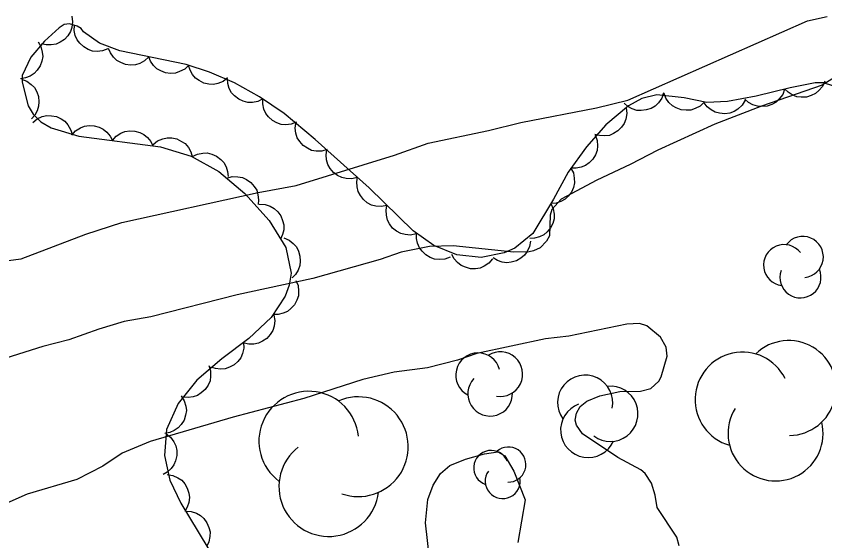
# Model space of a CAD drawing. Extents: x 336540 to 340074, y 5572036 to 5573747.
# Drawn here: x 337676.7 to 337736, y 5573001.4 to 5573039.9 of the extents above; entities that cross this region are included whole.
import ezdxf

# ---------------------------------------------------------------- set-up
doc = ezdxf.new("R2010")
doc.units = 0
doc.layers.add('Niveau 2', color=7, linetype='Continuous')
doc.layers.add('Niveau 44', color=7, linetype='Continuous')

msp = doc.modelspace()

# ---------------------------------------------------------------- linework, layer by layer
at = {"layer": 'Niveau 2'}
for points in [[(337645.81, 5573011.99), (337651.46, 5573014.48), (337657.08, 5573016.76), (337669.84, 5573021.2), (337671.86, 5573021.54), (337673.79, 5573021.65), (337677.05, 5573022.06), (337681.81, 5573023.88), (337684.45, 5573024.73), (337694.45, 5573026.93), (337697.23, 5573027.44), (337704.44, 5573029.66), (337706.9, 5573030.55), (337711.33, 5573031.48), (337713.69, 5573032.06), (337719.24, 5573033.13), (337721.55, 5573033.71), (337734.73, 5573039.53), (337736.16, 5573039.83)], [(337737.02, 5573035.55), (337735.79, 5573034.8), (337731.35, 5573033.26), (337727.93, 5573031.94), (337723.75, 5573030.04), (337721.72, 5573028.98), (337719.26, 5573027.84), (337716.65, 5573026.44), (337715.97, 5573025.69), (337715.84, 5573025.26), (337715.79, 5573023.74), (337715.59, 5573023.36), (337715.11, 5573022.86), (337714.62, 5573022.65), (337714.32, 5573022.58), (337713.19, 5573022.56), (337708.74, 5573023.02), (337707, 5573022.96), (337704.92, 5573022.55), (337703.39, 5573022.02), (337698.45, 5573020.62), (337692.89, 5573019.42), (337686.57, 5573017.8), (337684.61, 5573017.46), (337682.76, 5573016.91), (337680.55, 5573016.13), (337678.64, 5573015.63), (337675.45, 5573014.64)], [(337722.39, 5573017.33), (337721.48, 5573017.26), (337717.21, 5573016.38), (337715.5, 5573016.19), (337710.47, 5573015.13), (337709.06, 5573014.63), (337706.86, 5573014.08), (337704.42, 5573013.74), (337702.11, 5573013.21), (337697.79, 5573011.81), (337692.6, 5573010.44), (337686.52, 5573008.66), (337684.47, 5573007.82), (337683.06, 5573006.86), (337681.14, 5573005.89), (337677.51, 5573004.8), (337676, 5573004.14)], [(337725.32, 5573001.02), (337725.13, 5573001.64), (337723.7, 5573003.82), (337723.55, 5573004.72), (337723.29, 5573005.62), (337722.81, 5573006.31), (337722.49, 5573006.59), (337720.81, 5573007.5), (337718.21, 5573009.23), (337717.77, 5573009.87), (337717.69, 5573010.23), (337717.77, 5573010.75), (337718.06, 5573011.23), (337718.55, 5573011.62), (337719.49, 5573012.02), (337720.96, 5573012.33), (337722.47, 5573012.35), (337723.23, 5573012.55), (337723.83, 5573013.1), (337724, 5573013.41), (337724.43, 5573014.93), (337724.36, 5573015.58), (337723.93, 5573016.33), (337722.94, 5573017.16), (337722.39, 5573017.33)], [(337707.01, 5573000.12), (337706.7, 5573002.7), (337706.89, 5573004.42), (337707.28, 5573005.47), (337707.8, 5573006.31), (337708.5, 5573006.9), (337709.63, 5573007.38), (337711.03, 5573007.75), (337712.01, 5573007.9), (337712.53, 5573007.62), (337713.19, 5573006.48), (337714.01, 5573004.4), (337713.49, 5573001.25)]]:
    msp.add_lwpolyline(points, dxfattribs=at)
at = {"layer": 'Niveau 44'}
for points in [[(337680.77, 5573039.86), (337680.83, 5573039.45), (337680.77, 5573039.04), (337680.68, 5573038.73), (337680.49, 5573038.43), (337680.24, 5573038.16), (337679.91, 5573037.95), (337679.62, 5573037.8), (337679.27, 5573037.75), (337678.9, 5573037.75), (337678.55, 5573037.83)], [(337737.33, 5573034.51), (337735.9, 5573034.97), (337735.27, 5573034.96), (337733.44, 5573034.61), (337730.96, 5573033.99), (337728.85, 5573033.61), (337727.33, 5573033.52), (337725.67, 5573033.87), (337723.67, 5573034.1), (337722.58, 5573033.82), (337721.6, 5573033.28), (337719.94, 5573031.88), (337718.52, 5573030.27), (337717.18, 5573028.42), (337716.1, 5573026.43), (337714.57, 5573023.91), (337713.25, 5573022.85), (337712.47, 5573022.5), (337710.79, 5573022.15), (337709.01, 5573022.35), (337707.32, 5573023.03), (337705.8, 5573024.11), (337702.57, 5573027.26), (337698.61, 5573030.82), (337696.34, 5573032.71), (337694.54, 5573033.94), (337692.71, 5573034.97), (337690.87, 5573035.76), (337689.15, 5573036.31), (337684.3, 5573037.32), (337682.8, 5573037.89), (337681.63, 5573038.7), (337681.46, 5573038.96), (337681.17, 5573039.13), (337680.6, 5573039.31), (337680.22, 5573039.24), (337679.84, 5573039.01), (337678.77, 5573038.03), (337677.77, 5573036.86), (337677.14, 5573035.52), (337677.14, 5573035.01), (337677.57, 5573033.28), (337677.95, 5573032.67), (337678.5, 5573032.1), (337679.25, 5573031.67), (337681.28, 5573031.07), (337687.28, 5573030.28), (337689.53, 5573029.6), (337691.56, 5573028.47), (337693.47, 5573026.85), (337695.25, 5573024.88), (337696.46, 5573022.89), (337696.85, 5573021.01), (337696.72, 5573020.14), (337696.43, 5573019.32), (337695.39, 5573017.75), (337693.76, 5573016.23), (337691.78, 5573014.74), (337689.95, 5573013.17), (337688.56, 5573011.46), (337687.72, 5573009.55), (337687.57, 5573007.64), (337687.96, 5573005.84), (337688.77, 5573004.14), (337691.38, 5572999.82)], [(337683.42, 5573037.46), (337683.03, 5573037.31), (337682.63, 5573037.28), (337682.3, 5573037.3), (337681.97, 5573037.42), (337681.65, 5573037.6), (337681.37, 5573037.87), (337681.16, 5573038.12), (337681.03, 5573038.44), (337680.95, 5573038.81), (337680.96, 5573039.17)], [(337678.3, 5573037.99), (337678.51, 5573037.63), (337678.61, 5573037.23), (337678.65, 5573036.91), (337678.58, 5573036.56), (337678.46, 5573036.21), (337678.24, 5573035.9), (337678.02, 5573035.65), (337677.72, 5573035.47), (337677.38, 5573035.33), (337677.02, 5573035.27)], [(337686.41, 5573036.88), (337686.11, 5573036.59), (337685.75, 5573036.4), (337685.44, 5573036.29), (337685.08, 5573036.27), (337684.72, 5573036.32), (337684.36, 5573036.46), (337684.07, 5573036.61), (337683.82, 5573036.86), (337683.61, 5573037.16), (337683.47, 5573037.49)], [(337689.35, 5573036.27), (337689.05, 5573035.98), (337688.68, 5573035.79), (337688.37, 5573035.68), (337688.02, 5573035.66), (337687.65, 5573035.71), (337687.3, 5573035.85), (337687.01, 5573036), (337686.76, 5573036.25), (337686.55, 5573036.55), (337686.41, 5573036.88)], [(337692.2, 5573035.34), (337691.87, 5573035.08), (337691.49, 5573034.93), (337691.17, 5573034.85), (337690.82, 5573034.87), (337690.46, 5573034.95), (337690.12, 5573035.13), (337689.84, 5573035.31), (337689.62, 5573035.58), (337689.44, 5573035.9), (337689.34, 5573036.25)], [(337677.08, 5573035.24), (337677.48, 5573035.1), (337677.8, 5573034.85), (337678.03, 5573034.62), (337678.2, 5573034.31), (337678.32, 5573033.96), (337678.35, 5573033.58), (337678.34, 5573033.25), (337678.23, 5573032.92), (337678.05, 5573032.6), (337677.81, 5573032.33)], [(337694.79, 5573033.8), (337694.42, 5573033.61), (337694.02, 5573033.54), (337693.69, 5573033.53), (337693.35, 5573033.62), (337693.01, 5573033.77), (337692.71, 5573034.01), (337692.48, 5573034.24), (337692.32, 5573034.56), (337692.21, 5573034.91), (337692.18, 5573035.27)], [(337735.98, 5573035.1), (337735.82, 5573034.71), (337735.55, 5573034.4), (337735.31, 5573034.18), (337734.99, 5573034.03), (337734.64, 5573033.93), (337734.25, 5573033.92), (337733.93, 5573033.95), (337733.6, 5573034.08), (337733.29, 5573034.28), (337733.03, 5573034.53)], [(337724.17, 5573034.23), (337724.03, 5573033.84), (337723.79, 5573033.51), (337723.56, 5573033.27), (337723.25, 5573033.1), (337722.9, 5573032.98), (337722.52, 5573032.95), (337722.2, 5573032.95), (337721.86, 5573033.07), (337721.54, 5573033.24), (337721.27, 5573033.48)], [(337727.14, 5573033.56), (337726.84, 5573033.27), (337726.48, 5573033.08), (337726.17, 5573032.97), (337725.82, 5573032.96), (337725.45, 5573033), (337725.1, 5573033.14), (337724.81, 5573033.29), (337724.56, 5573033.54), (337724.34, 5573033.84), (337724.21, 5573034.18)], [(337733.04, 5573034.51), (337732.9, 5573034.12), (337732.65, 5573033.79), (337732.42, 5573033.56), (337732.11, 5573033.39), (337731.76, 5573033.27), (337731.38, 5573033.24), (337731.05, 5573033.25), (337730.72, 5573033.36), (337730.4, 5573033.54), (337730.13, 5573033.78)], [(337697.26, 5573032.08), (337696.87, 5573031.93), (337696.46, 5573031.9), (337696.13, 5573031.91), (337695.8, 5573032.03), (337695.48, 5573032.21), (337695.2, 5573032.48), (337694.99, 5573032.73), (337694.86, 5573033.05), (337694.78, 5573033.42), (337694.78, 5573033.78)], [(337730.14, 5573033.69), (337729.92, 5573033.33), (337729.62, 5573033.05), (337729.35, 5573032.86), (337729.02, 5573032.75), (337728.65, 5573032.7), (337728.27, 5573032.74), (337727.95, 5573032.81), (337727.65, 5573032.99), (337727.36, 5573033.22), (337727.14, 5573033.51)], [(337721.42, 5573033.13), (337721.46, 5573032.71), (337721.39, 5573032.31), (337721.28, 5573032), (337721.08, 5573031.71), (337720.82, 5573031.45), (337720.49, 5573031.26), (337720.19, 5573031.12), (337719.84, 5573031.08), (337719.47, 5573031.1), (337719.13, 5573031.19)], [(337677.91, 5573032.07), (337678.23, 5573032.33), (337678.61, 5573032.49), (337678.93, 5573032.57), (337679.28, 5573032.56), (337679.64, 5573032.49), (337679.99, 5573032.32), (337680.26, 5573032.15), (337680.49, 5573031.88), (337680.68, 5573031.56), (337680.79, 5573031.22)], [(337680.77, 5573031.14), (337681.05, 5573031.45), (337681.4, 5573031.66), (337681.7, 5573031.8), (337682.05, 5573031.84), (337682.42, 5573031.82), (337682.78, 5573031.71), (337683.08, 5573031.58), (337683.35, 5573031.35), (337683.59, 5573031.07), (337683.75, 5573030.75)], [(337699.5, 5573030.08), (337699.1, 5573029.96), (337698.69, 5573029.97), (337698.36, 5573030.02), (337698.05, 5573030.17), (337697.74, 5573030.38), (337697.49, 5573030.67), (337697.31, 5573030.94), (337697.21, 5573031.27), (337697.16, 5573031.64), (337697.19, 5573032)], [(337683.75, 5573030.75), (337684.02, 5573031.06), (337684.37, 5573031.27), (337684.67, 5573031.4), (337685.02, 5573031.45), (337685.39, 5573031.43), (337685.76, 5573031.32), (337686.06, 5573031.19), (337686.32, 5573030.96), (337686.56, 5573030.68), (337686.72, 5573030.35)], [(337719.15, 5573031.15), (337719.3, 5573030.75), (337719.32, 5573030.35), (337719.29, 5573030.02), (337719.17, 5573029.69), (337718.98, 5573029.37), (337718.7, 5573029.11), (337718.45, 5573028.9), (337718.12, 5573028.78), (337717.75, 5573028.71), (337717.4, 5573028.72)], [(337686.74, 5573030.44), (337687.06, 5573030.71), (337687.44, 5573030.86), (337687.76, 5573030.94), (337688.11, 5573030.93), (337688.47, 5573030.86), (337688.82, 5573030.68), (337689.09, 5573030.51), (337689.32, 5573030.24), (337689.51, 5573029.92), (337689.61, 5573029.58)], [(337689.61, 5573029.56), (337689.98, 5573029.75), (337690.38, 5573029.82), (337690.71, 5573029.83), (337691.05, 5573029.74), (337691.39, 5573029.59), (337691.69, 5573029.35), (337691.92, 5573029.12), (337692.08, 5573028.81), (337692.19, 5573028.46), (337692.23, 5573028.1)], [(337701.7, 5573028.04), (337701.3, 5573027.94), (337700.89, 5573027.96), (337700.57, 5573028.02), (337700.25, 5573028.18), (337699.96, 5573028.4), (337699.72, 5573028.7), (337699.54, 5573028.98), (337699.46, 5573029.32), (337699.42, 5573029.69), (337699.47, 5573030.05)], [(337717.35, 5573028.74), (337717.55, 5573028.37), (337717.62, 5573027.97), (337717.64, 5573027.64), (337717.56, 5573027.3), (337717.41, 5573026.96), (337717.17, 5573026.66), (337716.94, 5573026.43), (337716.63, 5573026.26), (337716.28, 5573026.14), (337715.92, 5573026.11)], [(337692.14, 5573027.98), (337692.54, 5573028.09), (337692.95, 5573028.08), (337693.28, 5573028.03), (337693.59, 5573027.88), (337693.9, 5573027.66), (337694.14, 5573027.37), (337694.33, 5573027.1), (337694.42, 5573026.76), (337694.47, 5573026.39), (337694.43, 5573026.04)], [(337703.88, 5573025.98), (337703.47, 5573025.9), (337703.07, 5573025.93), (337702.75, 5573026.01), (337702.44, 5573026.18), (337702.15, 5573026.41), (337701.93, 5573026.72), (337701.76, 5573027.01), (337701.69, 5573027.35), (337701.67, 5573027.72), (337701.73, 5573028.08)], [(337694.52, 5573026.07), (337694.94, 5573026.05), (337695.32, 5573025.92), (337695.62, 5573025.76), (337695.87, 5573025.52), (337696.09, 5573025.22), (337696.23, 5573024.87), (337696.32, 5573024.55), (337696.31, 5573024.2), (337696.23, 5573023.84), (337696.08, 5573023.51)], [(337706.03, 5573023.89), (337705.62, 5573023.8), (337705.22, 5573023.84), (337704.89, 5573023.91), (337704.59, 5573024.09), (337704.3, 5573024.32), (337704.08, 5573024.63), (337703.91, 5573024.91), (337703.84, 5573025.26), (337703.82, 5573025.63), (337703.88, 5573025.98)], [(337715.91, 5573026.11), (337716.08, 5573025.73), (337716.14, 5573025.33), (337716.14, 5573025), (337716.04, 5573024.66), (337715.88, 5573024.33), (337715.62, 5573024.04), (337715.39, 5573023.82), (337715.07, 5573023.67), (337714.71, 5573023.57), (337714.35, 5573023.55)], [(337708.51, 5573022.19), (337708.12, 5573022.04), (337707.71, 5573022.01), (337707.38, 5573022.04), (337707.05, 5573022.16), (337706.73, 5573022.35), (337706.46, 5573022.62), (337706.26, 5573022.87), (337706.13, 5573023.2), (337706.05, 5573023.56), (337706.06, 5573023.92)], [(337696.31, 5573023.6), (337696.7, 5573023.44), (337697.01, 5573023.18), (337697.24, 5573022.94), (337697.4, 5573022.63), (337697.5, 5573022.27), (337697.52, 5573021.89), (337697.49, 5573021.57), (337697.36, 5573021.24), (337697.17, 5573020.92), (337696.92, 5573020.66)], [(337714.41, 5573023.37), (337714.34, 5573022.96), (337714.16, 5573022.6), (337713.97, 5573022.32), (337713.69, 5573022.1), (337713.37, 5573021.92), (337713, 5573021.83), (337712.68, 5573021.78), (337712.33, 5573021.83), (337711.98, 5573021.95), (337711.67, 5573022.14)], [(337711.63, 5573022.06), (337711.36, 5573021.74), (337711.01, 5573021.52), (337710.71, 5573021.38), (337710.37, 5573021.33), (337710, 5573021.34), (337709.63, 5573021.44), (337709.33, 5573021.57), (337709.06, 5573021.79), (337708.81, 5573022.07), (337708.65, 5573022.39)], [(337697.2, 5573020.48), (337697.36, 5573020.1), (337697.4, 5573019.69), (337697.39, 5573019.36), (337697.27, 5573019.03), (337697.1, 5573018.7), (337696.83, 5573018.42), (337696.59, 5573018.21), (337696.26, 5573018.07), (337695.9, 5573017.99), (337695.54, 5573017.98)], [(337695.59, 5573017.94), (337695.66, 5573017.53), (337695.6, 5573017.12), (337695.51, 5573016.81), (337695.33, 5573016.51), (337695.08, 5573016.23), (337694.76, 5573016.02), (337694.47, 5573015.87), (337694.12, 5573015.81), (337693.75, 5573015.81), (337693.4, 5573015.89)], [(337693.37, 5573015.93), (337693.39, 5573015.52), (337693.29, 5573015.12), (337693.17, 5573014.81), (337692.95, 5573014.54), (337692.67, 5573014.29), (337692.33, 5573014.12), (337692.03, 5573014), (337691.68, 5573013.98), (337691.31, 5573014.01), (337690.97, 5573014.13)], [(337690.83, 5573014.25), (337690.95, 5573013.85), (337690.95, 5573013.45), (337690.91, 5573013.12), (337690.76, 5573012.8), (337690.55, 5573012.49), (337690.27, 5573012.24), (337690, 5573012.05), (337689.66, 5573011.95), (337689.3, 5573011.89), (337688.94, 5573011.93)], [(337688.8, 5573012.01), (337689.02, 5573011.66), (337689.13, 5573011.26), (337689.18, 5573010.94), (337689.12, 5573010.59), (337689, 5573010.24), (337688.79, 5573009.92), (337688.58, 5573009.67), (337688.29, 5573009.48), (337687.95, 5573009.33), (337687.59, 5573009.26)], [(337687.7, 5573009.24), (337688.02, 5573008.98), (337688.25, 5573008.64), (337688.4, 5573008.35), (337688.47, 5573008), (337688.47, 5573007.63), (337688.37, 5573007.26), (337688.26, 5573006.95), (337688.05, 5573006.68), (337687.77, 5573006.42), (337687.46, 5573006.25)], [(337687.77, 5573006.24), (337688.18, 5573006.18), (337688.55, 5573006), (337688.83, 5573005.82), (337689.05, 5573005.55), (337689.24, 5573005.24), (337689.35, 5573004.87), (337689.4, 5573004.55), (337689.35, 5573004.2), (337689.24, 5573003.84), (337689.06, 5573003.53)], [(337689.12, 5573003.56), (337689.53, 5573003.54), (337689.92, 5573003.4), (337690.21, 5573003.25), (337690.46, 5573003.01), (337690.68, 5573002.71), (337690.82, 5573002.35), (337690.91, 5573002.04), (337690.89, 5573001.69), (337690.82, 5573001.32), (337690.67, 5573001)]]:
    msp.add_lwpolyline(points, dxfattribs=at)
for centre, radius, start, end in [((337734.375, 5573022.2), 1.506, 275.68736, 143.14444), ((337733.002, 5573021.6), 1.506, 37.53355, 263.22214), ((337734.202, 5573020.704), 1.506, 160.35505, 23.03941), ((337733.339, 5573012.586), 3.483, 271.01465, 133.69901), ((337710.564, 5573013.531), 1.634, 15.02147, 242.47856), ((337712.196, 5573013.609), 1.634, 259.68916, 122.37353), ((337729.96, 5573011.738), 3.483, 26.34696, 253.80404), ((337711.448, 5573012.166), 1.634, 136.86767, 2.55626), ((337718.413, 5573011.51), 2.023, 348.48717, 215.94425), ((337720.265, 5573010.694), 2.023, 233.15486, 95.83922), ((337698.15, 5573008.692), 3.658, 5.86588, 233.32296), ((337701.785, 5573008.284), 3.658, 250.53357, 113.21793), ((337718.637, 5573009.51), 2.023, 110.33336, 336.02196), ((337732.378, 5573009.256), 3.483, 148.19315, 13.88174), ((337699.617, 5573005.361), 3.658, 127.71207, 353.40066), ((337711.528, 5573006.728), 1.284, 23.3045, 250.76158), ((337712.789, 5573006.974), 1.284, 267.97219, 130.65655), ((337712.37, 5573005.767), 1.284, 145.15069, 10.83929)]:
    msp.add_arc(centre, radius, start, end, dxfattribs=at)

doc.saveas('drawing.dxf')
